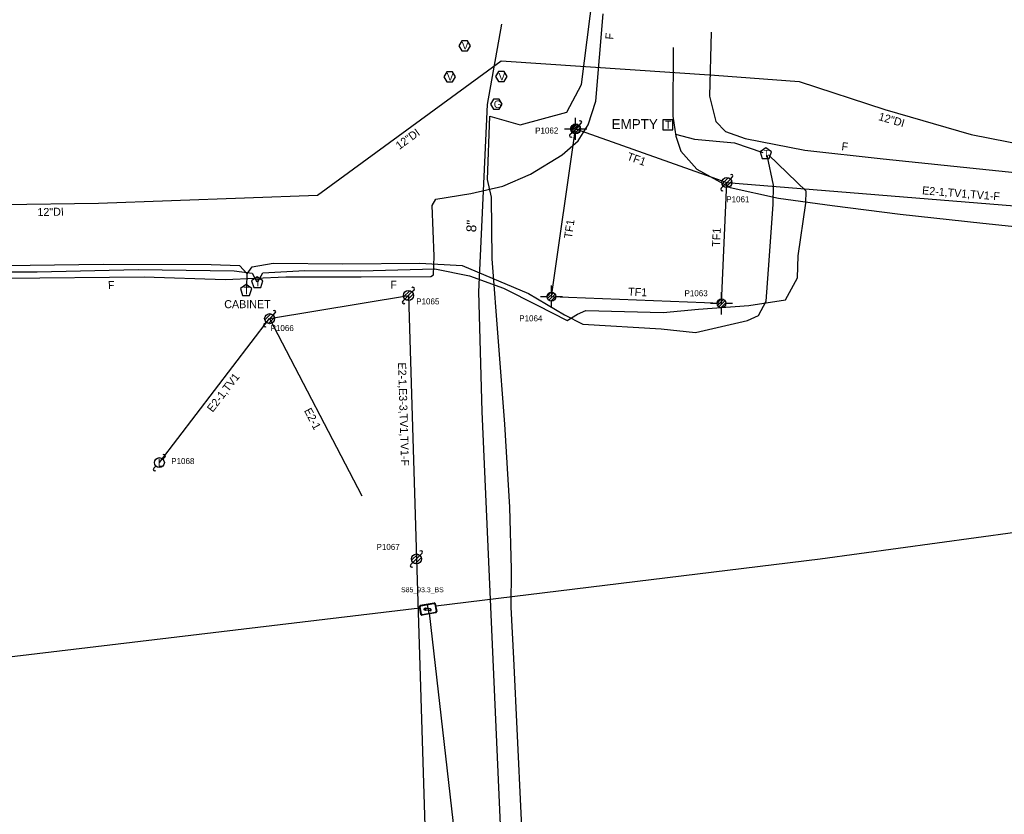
# Model space of a CAD drawing. Extents: x 1614474 to 1865144, y 1098877 to 1212550.
# Drawn here: x 1802999 to 1803490.9, y 1187973.2 to 1188370.1 of the extents above; entities that cross this region are included whole.
import ezdxf

# ---------------------------------------------------------------- set-up
doc = ezdxf.new("R2010")
doc.units = 0
for name, color, linetype in [('BFUSER_DUCTENCLOSURE', 7, 'Continuous'), ('BFUSER_FIBERSPAN', 7, 'Continuous'), ('BFUSER_FIBERSPLICEENCLOSURE', 7, 'Continuous'), ('BFUSER_FIBERSPLICEENCLOSURENAME', 7, 'Continuous'), ('RD_EX_SU_Gas', 7, 'Continuous'), ('RD_EX_SU_H2O', 7, 'Continuous'), ('RD_EX_SU_Ovhd', 7, 'Continuous'), ('RD_EX_SU_Pole', 7, 'Continuous'), ('RD_EX_SU_Telecom', 7, 'Continuous'), ('RD_EX_SU_TX_H2O', 7, 'Continuous'), ('RD_EX_SU_TX_Pole', 7, 'Continuous'), ('RD_EX_SU_TX_Telecom', 7, 'Continuous')]:
    doc.layers.add(name, color=color, linetype=linetype)

# ---------------------------------------------------------------- blocks, each defined once
blk = doc.blocks.new('SUE_TPP')
at = {"layer": 'RD_EX_SU_Telecom'}
blk.add_lwpolyline([(0, 3), (-2.85, 0.93), (-1.76, -2.43), (1.76, -2.43), (2.85, 0.93)], close=True, dxfattribs=at)
blk.add_text('T', height=3.75, dxfattribs=at).set_placement((-1.25, -1.88))
blk = doc.blocks.new('SUE_THH')
at = {"layer": 'RD_EX_SU_Telecom'}
blk.add_lwpolyline([(2.5, 2.5), (-2.5, 2.5), (-2.5, -2.5), (2.5, -2.5)], close=True, dxfattribs=at)
blk.add_text('T', height=4, dxfattribs=at).set_placement((-1.34, -2))
blk = doc.blocks.new('SUE_WV')
at = {"layer": 'RD_EX_SU_H2O'}
blk.add_lwpolyline([(2.89, 0), (1.44, 2.5), (-1.44, 2.5), (-2.89, 0), (-1.44, -2.5), (1.44, -2.5)], close=True, dxfattribs=at)
blk.add_text('V', height=3.75, dxfattribs=at).set_placement((-1.43, -1.88))
blk = doc.blocks.new('SUE_GVC')
at = {"layer": 'RD_EX_SU_Gas'}
blk.add_lwpolyline([(1.44, -2.5), (2.89, 0), (1.44, 2.5), (-1.44, 2.5), (-2.89, 0), (-1.44, -2.5)], close=True, dxfattribs=at)
blk.add_text('G', height=3.75, dxfattribs=at).set_placement((-1.34, -1.88))
blk = doc.blocks.new('SUE_PP')
at = {"layer": 'RD_EX_SU_Pole'}
for p, q in [((-2.41, -0.65), (0.65, 2.41)), ((-1.77, -1.77), (1.77, 1.77)), ((-0.65, -2.41), (2.41, 0.65)), ((1.77, 1.77), (2.83, 2.83)), ((-2.83, -2.83), (-1.77, -1.77))]:
    blk.add_line(p, q, dxfattribs=at)
blk.add_circle((0, 0), 2.5, dxfattribs=at)
for centre, start, end in [((2.3, 3.36), 315, 135), ((-2.3, -3.36), 135, 315)]:
    blk.add_arc(centre, 0.75, start, end, dxfattribs=at)

msp = doc.modelspace()

# ---------------------------------------------------------------- linework, layer by layer
at = {"layer": 'BFUSER_DUCTENCLOSURE'}
msp.add_line((1803202.62, 1188077.93), (1803203.42, 1188073.49), dxfattribs=at)
for points in [[(1803199.44, 1188073.03), (1803198.73, 1188076.97)], [(1803199.13, 1188077.55), (1803206.02, 1188078.79)], [(1803199.31, 1188077.33), (1803205.93, 1188078.52)], [(1803206.4, 1188078.2), (1803207.06, 1188074.55)], [(1803206.6, 1188078.38), (1803207.31, 1188074.45)], [(1803199.64, 1188073.21), (1803198.99, 1188076.86)], [(1803206.91, 1188073.87), (1803200.02, 1188072.63)], [(1803200.11, 1188072.89), (1803206.73, 1188074.09)]]:
    msp.add_lwpolyline(points, dxfattribs=at)
for centre, radius, start, end in [((1803199.22, 1188077.05), 0.5, 100.2067, 190.2067), ((1803199.38, 1188076.93), 0.4, 100.2067, 190.2067), ((1803206.01, 1188078.13), 0.4, 10.2067, 100.2067), ((1803206.11, 1188078.3), 0.5, 10.2067, 100.2067), ((1803199.93, 1188073.12), 0.5, 190.2067, 280.2067), ((1803200.04, 1188073.29), 0.4, 190.2067, 280.2067), ((1803206.66, 1188074.48), 0.4, 280.2067, 10.2067), ((1803206.82, 1188074.36), 0.5, 280.2067, 10.2067)]:
    msp.add_arc(centre, radius, start, end, dxfattribs=at)
at = {"layer": 'BFUSER_FIBERSPAN'}
for points in [[(1803206.92, 1188077.26), (1803398.84, 1188100.82), (1803593.68, 1188127.46), (1803763.66, 1188175.81), (1803972.66, 1188234.39), (1804127.48, 1188288.78), (1804391.39, 1188399.14), (1805189.78, 1188806.6)], [(1801787.69, 1188212.97), (1801798.88, 1188211.88), (1801776.62, 1188143.66), (1802332.91, 1188082.99), (1802687.07, 1188047.3), (1802985.23, 1188050.78), (1803198.95, 1188076.24)], [(1803203.49, 1188073.82), (1803221.43, 1187917.37), (1803239.34, 1187907.16)]]:
    msp.add_lwpolyline(points, dxfattribs=at)
at = {"layer": 'BFUSER_FIBERSPLICEENCLOSURE'}
for p, q in [((1803201.09, 1188075.24), (1803201.13, 1188075.63)), ((1803201.11, 1188075.24), (1803201.09, 1188075.24)), ((1803201.11, 1188075.22), (1803201.15, 1188075.65)), ((1803201.15, 1188075.63), (1803201.11, 1188075.24)), ((1803201.47, 1188075.18), (1803201.11, 1188075.22)), ((1803201.13, 1188075.63), (1803201.15, 1188075.63)), ((1803201.14, 1188075.7), (1803201.15, 1188075.83)), ((1803201.15, 1188075.7), (1803201.14, 1188075.7)), ((1803201.15, 1188075.69), (1803201.17, 1188075.85)), ((1803201.15, 1188075.83), (1803201.17, 1188075.83)), ((1803201.17, 1188075.83), (1803201.15, 1188075.7)), ((1803201.51, 1188075.65), (1803201.15, 1188075.69)), ((1803201.15, 1188075.65), (1803201.5, 1188075.62)), ((1803201.16, 1188075.92), (1803201.17, 1188076.05)), ((1803201.17, 1188075.92), (1803201.16, 1188075.92)), ((1803201.17, 1188075.9), (1803201.19, 1188076.06)), ((1803201.17, 1188076.05), (1803201.19, 1188076.04)), ((1803201.19, 1188076.04), (1803201.17, 1188075.92)), ((1803201.53, 1188075.87), (1803201.17, 1188075.9)), ((1803201.17, 1188075.85), (1803201.53, 1188075.81)), ((1803201.19, 1188076.06), (1803201.55, 1188076.03)), ((1803201.49, 1188075.11), (1803201.59, 1188076.19)), ((1803201.49, 1188075.12), (1803201.59, 1188076.17)), ((1803201.5, 1188075.65), (1803201.49, 1188075.17)), ((1803201.59, 1188075.11), (1803201.49, 1188075.12)), ((1803201.52, 1188075.87), (1803201.52, 1188075.81)), ((1803201.58, 1188074.99), (1803201.71, 1188076.32)), ((1803201.74, 1188074.98), (1803201.58, 1188074.99)), ((1803201.59, 1188076.17), (1803201.7, 1188076.16)), ((1803201.7, 1188076.16), (1803201.59, 1188075.11)), ((1803201.71, 1188076.32), (1803201.87, 1188076.3)), ((1803201.87, 1188076.3), (1803201.74, 1188074.98)), ((1803204.28, 1188074.83), (1803201.75, 1188075.08)), ((1803204.29, 1188074.9), (1803201.76, 1188075.15)), ((1803201.85, 1188076.13), (1803204.02, 1188075.92)), ((1803201.86, 1188076.2), (1803204.03, 1188075.99)), ((1803202.29, 1188076.25), (1803202.26, 1188076.25)), ((1803202.26, 1188076.25), (1803202.26, 1188076.16)), ((1803202.26, 1188076.16), (1803202.28, 1188076.16)), ((1803202.28, 1188076.16), (1803202.29, 1188076.25)), ((1803202.58, 1188076.22), (1803202.57, 1188076.13)), ((1803202.57, 1188076.13), (1803202.6, 1188076.13)), ((1803202.61, 1188076.22), (1803202.58, 1188076.22)), ((1803202.6, 1188076.13), (1803202.61, 1188076.22)), ((1803203.39, 1188076.14), (1803203.38, 1188076.05)), ((1803203.38, 1188076.05), (1803203.4, 1188076.05)), ((1803203.41, 1188076.14), (1803203.39, 1188076.14)), ((1803203.4, 1188076.05), (1803203.41, 1188076.14)), ((1803203.73, 1188076.11), (1803203.7, 1188076.11)), ((1803203.7, 1188076.11), (1803203.7, 1188076.02)), ((1803203.7, 1188076.02), (1803203.72, 1188076.02)), ((1803203.72, 1188076.02), (1803203.73, 1188076.11)), ((1803204.02, 1188075.92), (1803204.01, 1188075.79)), ((1803204.09, 1188075.91), (1803204.08, 1188075.78)), ((1803204.13, 1188075.64), (1803204.36, 1188075.61)), ((1803204.14, 1188075.7), (1803204.36, 1188075.68)), ((1803204.36, 1188075.61), (1803204.29, 1188074.9)), ((1803204.43, 1188075.61), (1803204.36, 1188074.9))]:
    msp.add_line(p, q, dxfattribs=at)
for centre, radius, start, end in [((1803201.46, 1188075.16), 0.0265, 353.7371, 84.4274), ((1803201.51, 1188075.62), 0.0265, 353.7371, 84.4274), ((1803201.53, 1188075.84), 0.0265, 353.7371, 84.4274), ((1803201.53, 1188075.84), 0.0265, 264.4274, 355.1177), ((1803201.55, 1188076.05), 0.0265, 264.4274, 355.1177), ((1803204.15, 1188075.77), 0.139, 174.4274, 264.4274), ((1803204.02, 1188075.92), 0.0694, 354.4274, 84.4274), ((1803204.01, 1188075.55), 0.42, 13.3096, 81.4343), ((1803204.15, 1188075.77), 0.0694, 174.4274, 264.4274), ((1803204.01, 1188075.55), 0.392, 19.4733, 78.3851), ((1803204.29, 1188074.9), 0.0694, 264.4274, 354.3791), ((1803203.62, 1188075.32), 0.857, 326.438, 19.2707), ((1803204.36, 1188075.61), 0.0694, 354.3791, 84.4274)]:
    msp.add_arc(centre, radius, start, end, dxfattribs=at)
at = {"layer": 'RD_EX_SU_Gas'}
msp.add_lwpolyline([(1803252.8, 1187894.42), (1803253.99, 1187902.86), (1803251.29, 1187935.17), (1803245.91, 1188050.91), (1803244.48, 1188076.7), (1803244.76, 1188095.56), (1803243.81, 1188126.65), (1803241.35, 1188168.1), (1803235.04, 1188250.64), (1803234.63, 1188281.36), (1803232.64, 1188290.23), (1803233.88, 1188321.97), (1803249.08, 1188317.55), (1803272.25, 1188323.89), (1803279.6, 1188337.7), (1803289.82, 1188418.02)], dxfattribs=at)
at = {"layer": 'RD_EX_SU_H2O'}
for points in [[(1803239.68, 1188367.86), (1803232.56, 1188327.68), (1803228.12, 1188234.11), (1803229.79, 1188174.42), (1803242.32, 1187892.78), (1803256.51, 1187747.31), (1803267.55, 1187697.73), (1803277.96, 1187660.93)], [(1803038.29, 1188278.47), (1803147.69, 1188282.51), (1803239.44, 1188349.51), (1803346.17, 1188342.4)], [(1803346.17, 1188342.4), (1803388.46, 1188339.23), (1803431.18, 1188325.25), (1803474.23, 1188312.82), (1803520.85, 1188303.65), (1803579.96, 1188292.59), (1803622.9, 1188284.49), (1803661.16, 1188278.85)], [(1801857.46, 1188285.91), (1801907.01, 1188284.1), (1801950.85, 1188283.21), (1801982.92, 1188283.18), (1802021.22, 1188283.03), (1802053.57, 1188283.05), (1802102.06, 1188281.72), (1802239.26, 1188280.4), (1802593.05, 1188278.81), (1802731.51, 1188277.72), (1802853.5, 1188276.84), (1802894.3, 1188276.72), (1802928.34, 1188277.44), (1802964.61, 1188277.33), (1802990.65, 1188277.72), (1803038.29, 1188278.47)]]:
    msp.add_lwpolyline(points, dxfattribs=at)
at = {"layer": 'RD_EX_SU_Ovhd'}
for p, q in [((1803264.63, 1188231.77), (1803276.71, 1188315.53)), ((1803276.71, 1188315.53), (1803352.26, 1188288.73)), ((1803349.58, 1188228.43), (1803352.26, 1188288.73)), ((1803352.26, 1188288.73), (1803634.34, 1188266.05)), ((1803123.86, 1188220.75), (1803193.17, 1188232.32)), ((1803193.17, 1188232.32), (1803197.17, 1188100.7)), ((1803264.63, 1188231.77), (1803349.58, 1188228.43)), ((1803068.77, 1188148.82), (1803123.86, 1188220.75)), ((1803123.86, 1188220.75), (1803169.84, 1188132.17)), ((1803197.17, 1188100.7), (1803204.4, 1187874.28))]:
    msp.add_line(p, q, dxfattribs=at)
at = {"layer": 'RD_EX_SU_Pole'}
for p, q in [((1803276.71, 1188317.75), (1803276.71, 1188321.06)), ((1803271.19, 1188315.53), (1803274.49, 1188315.53)), ((1803274.5, 1188315.67), (1803276.58, 1188317.74)), ((1803274.75, 1188314.5), (1803277.75, 1188317.49)), ((1803275.4, 1188313.74), (1803278.5, 1188316.83)), ((1803276.41, 1188313.33), (1803278.91, 1188315.83)), ((1803276.71, 1188310), (1803276.71, 1188313.31)), ((1803278.93, 1188315.53), (1803282.23, 1188315.53)), ((1803264.63, 1188233.98), (1803264.63, 1188237.29)), ((1803259.11, 1188231.77), (1803262.42, 1188231.77)), ((1803262.42, 1188231.9), (1803264.51, 1188233.98)), ((1803262.67, 1188230.74), (1803265.67, 1188233.73)), ((1803263.32, 1188229.98), (1803266.43, 1188233.07)), ((1803264.33, 1188229.57), (1803266.83, 1188232.06)), ((1803264.63, 1188226.24), (1803264.63, 1188229.55)), ((1803266.85, 1188231.77), (1803270.16, 1188231.77)), ((1803347.37, 1188228.57), (1803349.46, 1188230.65)), ((1803347.62, 1188227.4), (1803350.62, 1188230.39)), ((1803348.27, 1188226.64), (1803351.38, 1188229.74)), ((1803349.58, 1188230.65), (1803349.58, 1188233.96)), ((1803344.06, 1188228.43), (1803347.37, 1188228.43)), ((1803349.28, 1188226.24), (1803351.78, 1188228.73)), ((1803349.58, 1188222.91), (1803349.58, 1188226.22)), ((1803351.8, 1188228.43), (1803355.11, 1188228.43)), ((1803070.54, 1188150.59), (1803071.6, 1188151.65)), ((1803065.94, 1188145.99), (1803067, 1188147.05)), ((1803194.76, 1188100.05), (1803197.82, 1188103.12)), ((1803195.41, 1188098.93), (1803198.94, 1188102.47)), ((1803198.94, 1188102.47), (1803200, 1188103.53)), ((1803194.35, 1188097.87), (1803195.41, 1188098.93)), ((1803196.53, 1188098.29), (1803199.59, 1188101.35))]:
    msp.add_line(p, q, dxfattribs=at)
for centre, radius in [((1803276.71, 1188315.53), 2.22), ((1803264.63, 1188231.77), 2.22), ((1803349.58, 1188228.43), 2.22), ((1803068.77, 1188148.82), 2.5), ((1803197.17, 1188100.7), 2.5)]:
    msp.add_circle(centre, radius, dxfattribs=at)
for centre, start, end in [((1803071.07, 1188152.18), 315, 135), ((1803066.47, 1188145.46), 135, 315), ((1803199.47, 1188104.06), 315, 135), ((1803194.88, 1188097.34), 135, 315)]:
    msp.add_arc(centre, 0.75, start, end, dxfattribs=at)
at = {"layer": 'RD_EX_SU_Telecom'}
for points in [[(1802991.69, 1188241.06), (1803061.1, 1188241.67), (1803101.56, 1188240.39), (1803131.91, 1188241.63), (1803169.6, 1188241.68), (1803204.37, 1188241.77), (1803205.68, 1188242.68), (1803205.97, 1188251.99), (1803205.13, 1188277.32), (1803206.82, 1188280.52), (1803224.33, 1188283.31), (1803240.42, 1188287.01), (1803254.2, 1188292.88), (1803270.02, 1188302.58), (1803278, 1188309.61), (1803283.02, 1188317.6), (1803286.81, 1188329.34), (1803290.55, 1188372.97)], [(1803344.36, 1188363.82), (1803343.6, 1188331.82), (1803346.83, 1188319.2), (1803351.52, 1188314.2), (1803361.46, 1188310.72), (1803391.28, 1188305), (1803430.33, 1188300.6), (1803500.91, 1188293.24), (1803591.93, 1188284.37), (1803636.7, 1188280.61), (1803675.06, 1188276.4), (1803717.47, 1188273.48), (1803763.22, 1188273.06), (1803813.9, 1188271.23), (1803855.58, 1188281.71), (1803927.29, 1188291.05), (1803964.81, 1188297.36), (1804010.06, 1188310.56)], [(1803325.47, 1188356.28), (1803325.26, 1188321.89), (1803326.73, 1188311.93), (1803329.24, 1188304.36), (1803337.23, 1188295.4), (1803353.85, 1188286.22), (1803378.04, 1188280.86), (1803404.82, 1188277.25), (1803438.92, 1188272.87), (1803480.15, 1188268.47), (1803542.03, 1188261.99), (1803609.7, 1188255.94), (1803654.25, 1188252.4), (1803695.25, 1188249.91), (1803759.39, 1188250.52), (1803825.78, 1188252.61), (1803865.47, 1188257.51), (1803905.82, 1188262.21), (1803946.35, 1188271.02), (1804006.79, 1188288.77)], [(1803326.58, 1188312.95), (1803336.04, 1188310.45), (1803356.06, 1188308.61), (1803370.28, 1188303.76)], [(1803112.46, 1188236.41), (1803112.58, 1188243.21), (1803115.05, 1188246.6), (1803125.61, 1188248.39), (1803160.42, 1188248.2), (1803198.87, 1188248.52), (1803220.08, 1188247.34), (1803253.14, 1188233.36), (1803271.1, 1188222.6), (1803280.3, 1188217.98), (1803319.46, 1188215.63), (1803336.52, 1188213.92), (1803362.62, 1188219.91), (1803368.12, 1188222.34), (1803371.86, 1188229.53), (1803373.09, 1188245.23), (1803375.45, 1188277.79), (1803375.62, 1188287.41), (1803372.41, 1188302.34)], [(1803117.97, 1188239.15), (1803120.4, 1188243.68), (1803141.47, 1188244.79), (1803169.36, 1188244.65), (1803206.33, 1188245.59), (1803223.65, 1188242.07), (1803240.71, 1188235.98), (1803257.42, 1188227.52), (1803272.43, 1188219.8), (1803277.66, 1188222.98), (1803281.76, 1188224.81), (1803320.41, 1188223.89), (1803338.02, 1188225.54), (1803363.29, 1188227.35), (1803381.57, 1188230.08), (1803387.47, 1188241.14), (1803387.92, 1188252.14), (1803391.78, 1188278.46), (1803391.81, 1188284.39), (1803373.02, 1188302.53)], [(1801968.17, 1188243.8), (1801975.11, 1188252.56), (1801995.47, 1188251.98), (1802119.14, 1188251.93), (1802254.07, 1188252.11), (1802355.76, 1188256.39), (1802454.16, 1188250.22), (1802615.38, 1188248.45), (1802660.58, 1188248.77), (1802719.54, 1188247.91), (1802781.2, 1188247.75), (1802841.08, 1188246.91), (1802917.35, 1188246.59), (1802979.82, 1188247.18), (1803040.76, 1188247.99), (1803094.59, 1188247.87), (1803108.84, 1188247.38), (1803112.58, 1188243.21)], [(1802872.16, 1188230.26), (1802872.81, 1188238.73), (1802874.65, 1188242.69), (1802896.97, 1188244.53), (1802935, 1188243.9), (1802974.87, 1188244.14), (1803007.78, 1188244.14), (1803058.19, 1188245.26), (1803106.18, 1188244.65), (1803115.09, 1188243.42), (1803117.49, 1188239.07)]]:
    msp.add_lwpolyline(points, dxfattribs=at)

# ---------------------------------------------------------------- block references
at = {"layer": 'RD_EX_SU_Gas'}
msp.add_blockref('SUE_GVC', (1803237.15, 1188327.85), dxfattribs=at)
at = {"layer": 'RD_EX_SU_H2O'}
for p in [(1803221.29, 1188357.1), (1803213.8, 1188341.55), (1803239.62, 1188341.68)]:
    msp.add_blockref('SUE_WV', p, dxfattribs=at)
at = {"layer": 'RD_EX_SU_Pole'}
for p in [(1803276.71, 1188315.53), (1803352.26, 1188288.73), (1803193.17, 1188232.32), (1803123.86, 1188220.75)]:
    msp.add_blockref('SUE_PP', p, dxfattribs=at)
at = {"layer": 'RD_EX_SU_Telecom'}
for name, p in [('SUE_THH', (1803322.7, 1188317.6)), ('SUE_TPP', (1803371.71, 1188303.15)), ('SUE_TPP', (1803117.67, 1188238.72)), ('SUE_TPP', (1803112.08, 1188234.83))]:
    msp.add_blockref(name, p, dxfattribs=at)

# ---------------------------------------------------------------- texts
at = {"layer": 'BFUSER_FIBERSPLICEENCLOSURENAME'}
msp.add_text('S85_93.3_BS', height=2.5, rotation=359.9998, dxfattribs=at).set_placement((1803189.53, 1188084.08))
at = {"layer": 'RD_EX_SU_Ovhd'}
for s, rotation, p in [('TF1', 340.4661, (1803302, 1188300.19)), ('E2-1,TV1,TV1-F', 355.403, (1803449.68, 1188282.9)), ('TF1', 81.7953, (1803274.85, 1188260.61)), ('TF1', 87.4556, (1803348.84, 1188256.62)), ('TF1', 357.7531, (1803302.86, 1188232.27)), ('E2-1,E3-3,TV1,TV1-F', 271.7425, (1803187.99, 1188198.79)), ('E2-1,TV1', 52.5529, (1803095.38, 1188173.7)), ('E2-1', 297.4308, (1803140.94, 1188174.83))]:
    msp.add_text(s, height=4, rotation=rotation, dxfattribs=at).set_placement(p)
at = {"layer": 'RD_EX_SU_Pole'}
msp.add_text('L', height=4, dxfattribs=at).set_placement((1803067.91, 1188146.82))
at = {"layer": 'RD_EX_SU_TX_H2O'}
for s, height, rotation, p in [('12"DI', 4, 343.8962, (1803427.71, 1188320)), ('12"DI', 4, 36.1386, (1803188.68, 1188305.01)), ('12"DI', 4, 0.8925, (1803007.88, 1188271.99)), ('8"', 5, 87.2819, (1803227.02, 1188263.85))]:
    msp.add_text(s, height=height, rotation=rotation, dxfattribs=at).set_placement(p)
at = {"layer": 'RD_EX_SU_TX_Pole'}
for s, p in [('P1062', (1803256.47, 1188313.23)), ('P1061', (1803351.96, 1188278.9)), ('P1063', (1803331.1, 1188231.96)), ('P1065', (1803197.06, 1188227.87)), ('P1064', (1803248.53, 1188219.41)), ('P1066', (1803124.33, 1188214.55)), ('P1068', (1803074.68, 1188148.11)), ('P1067', (1803177.27, 1188105.24))]:
    msp.add_text(s, height=3, dxfattribs=at).set_placement(p)
at = {"layer": 'RD_EX_SU_TX_Telecom'}
for rotation, p in [(85.1029, (1803295.47, 1188360.07)), (353.5639, (1803409.37, 1188304.97)), (0.5056, (1803043.11, 1188235.51)), (0.1452, (1803184.15, 1188235.72))]:
    msp.add_text('F', height=4, rotation=rotation, dxfattribs=at).set_placement(p)
for s, height, p in [('EMPTY', 5, (1803294.73, 1188315.43)), ('CABINET', 4, (1803101.18, 1188225.99))]:
    msp.add_text(s, height=height, dxfattribs=at).set_placement(p)

doc.saveas('drawing.dxf')
